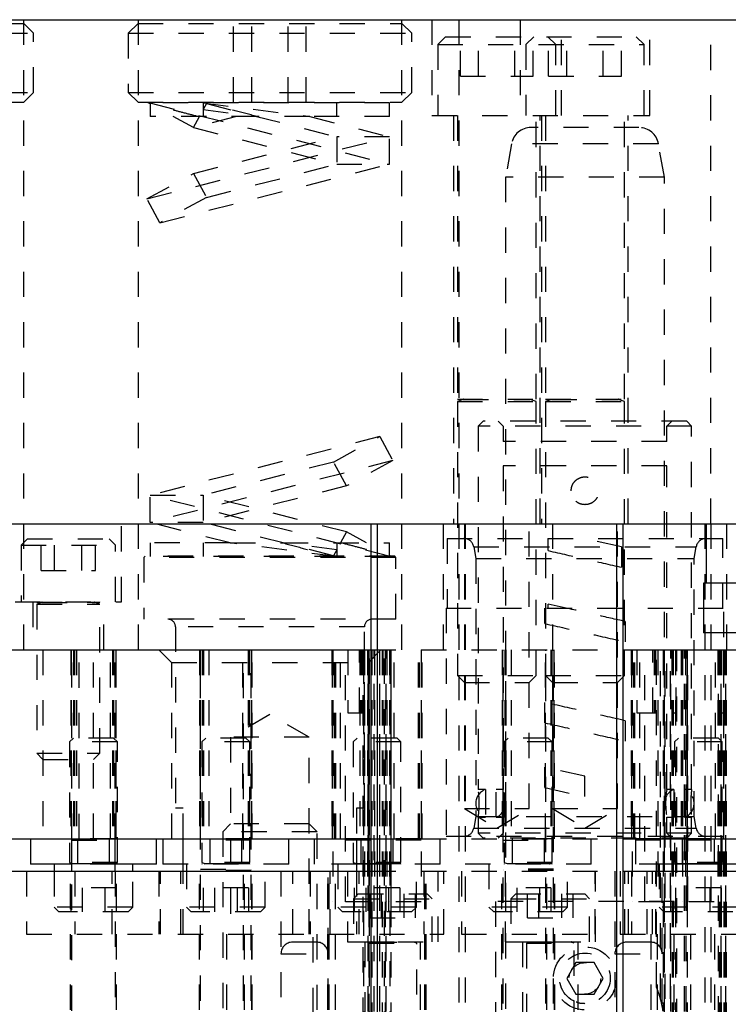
# Model space of a CAD drawing. Header units: inches. Extents: x 1880 to 2363, y -453 to -54.
# Tile 453 of 656: x 1904.18 to 1907, y -148.85 to -144.94. Entities that reach past the tile are written whole.
import ezdxf

# ---------------------------------------------------------------- set-up
doc = ezdxf.new("R2010")
doc.units = ezdxf.units.IN
doc.header["$LTSCALE"] = 0.5
doc.header["$MEASUREMENT"] = 0
doc.linetypes.add('HIDDEN', pattern=[0.225, 0.15, -0.075])
doc.layers.add('SID-M-H', color=4, linetype='HIDDEN')
doc.layers.add('SID-M-S', color=105, linetype='Continuous')

msp = doc.modelspace()

# ---------------------------------------------------------------- linework, layer by layer
at = {"layer": 'SID-M-H'}
for p, q in [((1903.15422, -144.9582), (1904.20112, -144.9582)), ((1904.20112, -147.4432), (1904.20112, -144.9432)), ((1904.24017, -144.99725), (1904.20112, -144.9582)), ((1904.65422, -144.9582), (1904.61517, -144.99725)), ((1904.65422, -144.9432), (1904.65422, -147.4432)), ((1904.65422, -144.9582), (1905.70112, -144.9582)), ((1905.03333, -145.2707), (1905.03333, -144.9582)), ((1905.1055, -145.2707), (1905.1055, -144.9582)), ((1905.24983, -145.2707), (1905.24983, -144.9582)), ((1905.322, -145.2707), (1905.322, -144.9582)), ((1905.70112, -147.4432), (1905.70112, -144.9432)), ((1905.74017, -144.99725), (1905.70112, -144.9582)), ((1905.82017, -144.9432), (1905.82017, -145.3232)), ((1905.92767, -144.9432), (1905.92767, -146.9432)), ((1906.17017, -144.9432), (1906.17017, -145.3232)), ((1906.33517, -145.3232), (1906.33517, -144.9432)), ((1906.68517, -145.3232), (1906.68517, -144.9432)), ((1906.92767, -146.9432), (1906.92767, -144.9432)), ((1903.11517, -144.99725), (1904.24017, -144.99725)), ((1904.24017, -145.23165), (1904.24017, -144.99725)), ((1904.61517, -144.99725), (1905.74017, -144.99725)), ((1904.61517, -144.99725), (1904.61517, -145.23165)), ((1905.74017, -145.23165), (1905.74017, -144.99725)), ((1905.87454, -145.0107), (1905.84329, -145.04195)), ((1905.84329, -145.04195), (1906.66204, -145.04195)), ((1905.84329, -145.04195), (1905.84329, -145.3232)), ((1905.87454, -145.0107), (1906.63079, -145.0107)), ((1905.93333, -145.16695), (1905.93333, -145.0107)), ((1906.0055, -145.16695), (1906.0055, -145.0107)), ((1906.14983, -145.16695), (1906.14983, -145.0107)), ((1906.22454, -145.0107), (1906.19329, -145.04195)), ((1906.19329, -145.04195), (1906.19329, -145.3232)), ((1906.222, -145.16695), (1906.222, -145.0107)), ((1906.31204, -145.04195), (1906.28079, -145.0107)), ((1906.28333, -145.16695), (1906.28333, -145.0107)), ((1906.31204, -145.3232), (1906.31204, -145.04195)), ((1906.3555, -145.16695), (1906.3555, -145.0107)), ((1906.49983, -145.16695), (1906.49983, -145.0107)), ((1906.572, -145.16695), (1906.572, -145.0107)), ((1906.66204, -145.04195), (1906.63079, -145.0107)), ((1906.66204, -145.3232), (1906.66204, -145.04195)), ((1905.93333, -145.16695), (1906.222, -145.16695)), ((1906.28333, -145.16695), (1906.572, -145.16695)), ((1903.11517, -145.23165), (1904.24017, -145.23165)), ((1904.20112, -145.2707), (1904.24017, -145.23165)), ((1904.61517, -145.23165), (1905.74017, -145.23165)), ((1904.61517, -145.23165), (1904.65422, -145.2707)), ((1905.70112, -145.2707), (1905.74017, -145.23165)), ((1903.15422, -145.2707), (1904.20112, -145.2707)), ((1904.65422, -145.2707), (1905.70112, -145.2707)), ((1904.70267, -145.27736), (1904.69506, -145.2732)), ((1904.70124, -145.2732), (1905.65267, -145.5162)), ((1905.65267, -145.2732), (1904.70124, -145.2732)), ((1904.70267, -145.2732), (1904.70267, -145.3272)), ((1904.91267, -145.2732), (1905.33552, -145.3272)), ((1904.91267, -145.2732), (1904.91267, -145.3272)), ((1904.9257, -145.27617), (1904.91267, -145.30002)), ((1904.92028, -145.2732), (1904.9257, -145.27617)), ((1904.9257, -145.27617), (1905.44267, -145.4082)), ((1905.44267, -145.3272), (1905.44267, -145.2732)), ((1905.65267, -145.3272), (1905.65267, -145.2732)), ((1904.91267, -145.30002), (1905.12552, -145.3272)), ((1905.12552, -145.3272), (1904.70267, -145.3272)), ((1904.87391, -145.37094), (1904.79387, -145.3272)), ((1904.87391, -145.37094), (1904.89781, -145.3272)), ((1905.04516, -145.3272), (1904.87391, -145.37094)), ((1905.33552, -145.3272), (1905.65267, -145.4082)), ((1905.65267, -145.3272), (1905.33552, -145.3272)), ((1905.82017, -145.3232), (1906.68517, -145.3232)), ((1905.90567, -145.3232), (1905.90567, -146.9432)), ((1905.92142, -145.3232), (1905.92142, -146.4486)), ((1906.23392, -146.4486), (1906.23392, -145.3232)), ((1906.24967, -146.9432), (1906.24967, -145.3232)), ((1906.25567, -145.3232), (1906.25567, -146.9432)), ((1906.27142, -145.3232), (1906.27142, -146.4486)), ((1906.58392, -146.4486), (1906.58392, -145.3232)), ((1906.59967, -146.9432), (1906.59967, -145.3232)), ((1904.87391, -145.37094), (1905.44267, -145.5162)), ((1906.64185, -145.37092), (1906.21349, -145.37092)), ((1904.68963, -145.65417), (1905.65267, -145.4082)), ((1904.87391, -145.55346), (1905.44267, -145.4082)), ((1905.65267, -145.4082), (1905.44267, -145.4082)), ((1905.44267, -145.4082), (1905.44267, -145.5162)), ((1905.65267, -145.5162), (1905.65267, -145.4082)), ((1906.13594, -145.43599), (1906.11271, -145.56777)), ((1906.71939, -145.43599), (1906.13594, -145.43599)), ((1906.74263, -145.56777), (1906.71939, -145.43599)), ((1904.74142, -145.74894), (1905.65267, -145.5162)), ((1904.9257, -145.64824), (1905.44267, -145.5162)), ((1905.44267, -145.5162), (1905.65267, -145.5162)), ((1904.68963, -145.65417), (1904.87391, -145.55346)), ((1904.87391, -145.55346), (1904.9257, -145.64824)), ((1906.74263, -145.56777), (1906.11271, -145.56777)), ((1906.11271, -145.56777), (1906.11271, -149.07171)), ((1906.74263, -148.1932), (1906.74263, -145.56777)), ((1904.74142, -145.74894), (1904.68963, -145.65417)), ((1904.9257, -145.64824), (1904.74142, -145.74894)), ((1905.92142, -146.4486), (1906.23392, -146.4486)), ((1905.94497, -146.45012), (1905.92142, -146.4587)), ((1905.94497, -146.45012), (1906.20855, -146.45012)), ((1906.23392, -146.4587), (1906.21036, -146.45012)), ((1906.27142, -146.4486), (1906.58392, -146.4486)), ((1906.29497, -146.45012), (1906.27142, -146.4587)), ((1906.29497, -146.45012), (1906.55855, -146.45012)), ((1906.58392, -146.4587), (1906.56036, -146.45012)), ((1905.92142, -146.4587), (1906.23392, -146.4587)), ((1905.92142, -146.4587), (1905.92142, -147.54545)), ((1906.23392, -147.54545), (1906.23392, -146.4587)), ((1906.27142, -146.4587), (1906.58392, -146.4587)), ((1906.27142, -146.4587), (1906.27142, -147.54545)), ((1906.58392, -147.54545), (1906.58392, -146.4587)), ((1906.02412, -146.53667), (1906.00444, -146.55635)), ((1906.85089, -146.55635), (1906.00444, -146.55635)), ((1906.00444, -146.55635), (1906.00444, -147.9973)), ((1906.83121, -146.53667), (1906.02412, -146.53667)), ((1906.08318, -146.53667), (1906.10286, -146.55635)), ((1906.10286, -146.55635), (1906.10286, -146.61738)), ((1906.75247, -146.55635), (1906.77215, -146.53667)), ((1906.75247, -146.61738), (1906.75247, -146.55635)), ((1906.85089, -146.55635), (1906.83121, -146.53667)), ((1906.85089, -147.9973), (1906.85089, -146.55635)), ((1905.61391, -146.59746), (1904.70267, -146.8302)), ((1905.42963, -146.69817), (1905.61391, -146.59746)), ((1905.61391, -146.59746), (1905.6657, -146.69224)), ((1906.75247, -146.61738), (1906.10286, -146.61738)), ((1905.6657, -146.69224), (1904.70267, -146.9382)), ((1905.42963, -146.69817), (1904.91267, -146.8302)), ((1905.48142, -146.79294), (1905.42963, -146.69817)), ((1905.6657, -146.69224), (1905.48142, -146.79294)), ((1906.75247, -146.71383), (1906.10286, -146.71383)), ((1906.10286, -146.71383), (1906.10286, -147.9973)), ((1906.75247, -147.9973), (1906.75247, -146.71383)), ((1905.48142, -146.79294), (1904.91267, -146.9382)), ((1905.65409, -147.0732), (1904.70267, -146.8302)), ((1904.70267, -146.8302), (1904.91267, -146.8302)), ((1904.70267, -146.9382), (1904.70267, -146.8302)), ((1905.48142, -146.97546), (1904.91267, -146.8302)), ((1904.91267, -146.8302), (1904.91267, -146.9382)), ((1904.58867, -147.2532), (1904.58867, -146.9432)), ((1905.01981, -147.0192), (1904.70267, -146.9382)), ((1904.91267, -146.9382), (1904.70267, -146.9382)), ((1905.42963, -147.07024), (1904.91267, -146.9382)), ((1905.86517, -146.9432), (1905.86517, -147.4432)), ((1905.92767, -146.9432), (1905.92767, -149.4532)), ((1905.94917, -146.9432), (1905.94917, -148.0732)), ((1905.95267, -146.9432), (1905.95267, -149.4532)), ((1906.20617, -148.0732), (1906.20617, -146.9432)), ((1906.29917, -146.9432), (1906.29917, -148.0732)), ((1906.55617, -148.0732), (1906.55617, -146.9432)), ((1906.90267, -146.9432), (1906.90267, -149.4532)), ((1906.92767, -146.9432), (1906.92767, -149.4532)), ((1906.99017, -147.4432), (1906.99017, -146.9432)), ((1905.48142, -146.97546), (1905.45752, -147.0192)), ((1905.56146, -147.0192), (1905.48142, -146.97546)), ((1904.21517, -147.0032), (1904.19017, -147.0282)), ((1904.19017, -147.0282), (1904.56517, -147.0282)), ((1904.19017, -147.0282), (1904.19017, -147.2532)), ((1904.21517, -147.0032), (1904.54017, -147.0032)), ((1904.26941, -147.1282), (1904.26941, -147.0032)), ((1904.32354, -147.1282), (1904.32354, -147.0032)), ((1904.43179, -147.1282), (1904.43179, -147.0032)), ((1904.48592, -147.1282), (1904.48592, -147.0032)), ((1904.56517, -147.0282), (1904.54017, -147.0032)), ((1904.56517, -147.2532), (1904.56517, -147.0282)), ((1905.01981, -147.0192), (1904.70267, -147.0192)), ((1904.70267, -147.0192), (1904.70267, -147.0732)), ((1904.91267, -147.0192), (1904.91267, -147.0732)), ((1905.44267, -147.0732), (1905.01981, -147.0192)), ((1905.22981, -147.0192), (1905.65267, -147.0192)), ((1905.44267, -147.04638), (1905.22981, -147.0192)), ((1905.44267, -147.0192), (1905.44267, -147.0732)), ((1905.65267, -147.0732), (1905.65267, -147.0192)), ((1905.88042, -147.0021), (1906.97491, -147.0021)), ((1905.88042, -147.0021), (1905.88042, -147.27769)), ((1905.98645, -147.03463), (1906.86711, -147.03463)), ((1905.98645, -147.03463), (1905.9946, -147.08084)), ((1906.28221, -147.0498), (1906.28221, -147.0021)), ((1906.57312, -147.03515), (1906.42767, -147.0021)), ((1906.57312, -147.03515), (1906.57312, -147.11589)), ((1906.86074, -147.08084), (1906.86888, -147.03463)), ((1906.97491, -147.27769), (1906.97491, -147.0021)), ((1904.68267, -147.07171), (1904.67767, -147.07671)), ((1905.67767, -147.07671), (1904.67767, -147.07671)), ((1904.67767, -147.07671), (1904.67767, -147.32171)), ((1905.67267, -147.07171), (1904.68267, -147.07171)), ((1905.65409, -147.0732), (1904.70267, -147.0732)), ((1905.44267, -147.04638), (1905.42963, -147.07024)), ((1905.42963, -147.07024), (1905.43506, -147.0732)), ((1905.66028, -147.0732), (1905.65267, -147.06904)), ((1905.67767, -147.07671), (1905.67267, -147.07171)), ((1905.67767, -147.32171), (1905.67767, -147.07671)), ((1905.9946, -147.08084), (1906.86074, -147.08084)), ((1905.9946, -147.08084), (1905.9946, -148.10446)), ((1906.86074, -148.10446), (1906.86074, -147.08084)), ((1904.26941, -147.1282), (1904.48592, -147.1282)), ((1904.16667, -147.2532), (1904.58867, -147.2532)), ((1904.23717, -147.2532), (1904.23717, -147.4432)), ((1904.25267, -147.2532), (1904.25267, -147.2536)), ((1904.25267, -147.2536), (1904.50267, -147.2536)), ((1904.27297, -147.25512), (1904.25267, -147.26251)), ((1904.25267, -147.26251), (1904.50267, -147.26251)), ((1904.25267, -147.26251), (1904.25267, -147.8537)), ((1904.27297, -147.25512), (1904.48058, -147.25512)), ((1904.50267, -147.26251), (1904.48236, -147.25512)), ((1904.50267, -147.2536), (1904.50267, -147.2532)), ((1904.50267, -147.8537), (1904.50267, -147.26251)), ((1904.51817, -147.4432), (1904.51817, -147.2532)), ((1906.28221, -147.27769), (1906.28221, -147.26152)), ((1906.3534, -147.27769), (1906.28221, -147.26152)), ((1905.87649, -147.27769), (1906.97885, -147.27769)), ((1905.87649, -147.27769), (1905.87649, -148.1932)), ((1906.26804, -147.33904), (1906.26804, -147.27769)), ((1906.97885, -148.1932), (1906.97885, -147.27769)), ((1905.67767, -147.32171), (1904.67767, -147.32171)), ((1905.55267, -147.35171), (1904.80267, -147.35171)), ((1904.80267, -147.35171), (1904.80267, -148.07171)), ((1905.55267, -148.07171), (1905.55267, -147.35171)), ((1906.5873, -147.33083), (1906.5873, -147.41158)), ((1904.27717, -147.4432), (1904.27717, -148.1932)), ((1904.38729, -147.4432), (1904.38729, -148.1932)), ((1904.38923, -147.4432), (1904.38923, -148.1932)), ((1904.39117, -148.1932), (1904.39117, -147.4432)), ((1904.3977, -147.4432), (1904.3977, -148.1932)), ((1904.40117, -147.4432), (1904.40117, -148.1932)), ((1904.40212, -147.4432), (1904.40212, -148.1932)), ((1904.40967, -147.4432), (1904.40967, -148.1932)), ((1904.42117, -148.1937), (1904.42117, -147.4432)), ((1904.47817, -148.1932), (1904.47817, -147.4432)), ((1904.54567, -148.1932), (1904.54567, -147.4432)), ((1904.55321, -147.4432), (1904.55321, -148.1932)), ((1904.55763, -147.4432), (1904.55763, -148.1932)), ((1904.56417, -148.1932), (1904.56417, -147.4432)), ((1904.56611, -147.4432), (1904.56611, -148.1932)), ((1904.56804, -148.1932), (1904.56804, -147.4432)), ((1904.73704, -147.4432), (1904.78704, -147.4932)), ((1904.89879, -147.4432), (1904.89879, -148.1932)), ((1904.90073, -147.4432), (1904.90073, -148.1932)), ((1904.90267, -149.43545), (1904.90267, -147.4432)), ((1904.9092, -147.4432), (1904.9092, -148.1932)), ((1904.91362, -147.4432), (1904.91362, -148.1932)), ((1904.93467, -147.4432), (1904.93467, -148.1932)), ((1905.07067, -148.1932), (1905.07067, -147.4432)), ((1905.07267, -149.43545), (1905.07267, -147.4432)), ((1905.09171, -147.4432), (1905.09171, -148.1932)), ((1905.09267, -147.4432), (1905.09267, -148.1932)), ((1905.09613, -147.4432), (1905.09613, -148.1932)), ((1905.10267, -149.43545), (1905.10267, -147.4432)), ((1905.10461, -147.4432), (1905.10461, -148.1932)), ((1905.10654, -148.1932), (1905.10654, -147.4432)), ((1905.42379, -147.4432), (1905.42379, -148.1932)), ((1905.42573, -148.1932), (1905.42573, -147.4432)), ((1905.42767, -147.4432), (1905.42767, -148.4432)), ((1905.4342, -148.1932), (1905.4342, -147.4432)), ((1905.43862, -148.1932), (1905.43862, -147.4432)), ((1905.45767, -148.1932), (1905.45767, -147.4432)), ((1905.47767, -148.4432), (1905.47767, -147.4432)), ((1905.48617, -147.4432), (1905.48617, -147.6932)), ((1905.53267, -147.6932), (1905.53267, -147.4432)), ((1905.53467, -147.4432), (1905.53467, -148.1932)), ((1905.53767, -147.4432), (1905.53767, -147.6932)), ((1905.54267, -147.4432), (1905.54267, -147.6932)), ((1905.54667, -147.4432), (1905.54667, -148.4432)), ((1905.54762, -147.4432), (1905.54762, -147.6932)), ((1905.54767, -149.5232), (1905.54767, -147.4432)), ((1905.55067, -150.9782), (1905.55067, -147.4432)), ((1905.55331, -147.4432), (1905.55331, -148.4432)), ((1905.56427, -147.4432), (1905.56427, -148.4432)), ((1905.56692, -150.4782), (1905.56692, -147.4432)), ((1905.56829, -147.4932), (1905.61829, -147.4432)), ((1905.56985, -147.4432), (1905.56985, -149.50891)), ((1905.57042, -147.4432), (1905.57042, -148.4432)), ((1905.57092, -148.4432), (1905.57092, -147.4432)), ((1905.57267, -150.9782), (1905.57267, -147.4432)), ((1905.57767, -147.4432), (1906.57767, -147.4432)), ((1905.57981, -147.4432), (1905.57981, -148.4432)), ((1905.58198, -147.4432), (1905.58198, -148.4432)), ((1905.58216, -147.4432), (1905.58216, -149.5232)), ((1905.59192, -150.4782), (1905.59192, -147.4432)), ((1905.59273, -147.4432), (1905.59273, -148.4432)), ((1905.61261, -147.4432), (1905.61261, -148.4432)), ((1905.61341, -150.4782), (1905.61341, -147.4432)), ((1905.62318, -147.4432), (1905.62318, -149.5232)), ((1905.62335, -147.4432), (1905.62335, -148.4432)), ((1905.62552, -147.4432), (1905.62552, -148.4432)), ((1905.63267, -150.9782), (1905.63267, -147.4432)), ((1905.63441, -147.4432), (1905.63441, -148.4432)), ((1905.63491, -147.4432), (1905.63491, -148.4432)), ((1905.63548, -147.4432), (1905.63548, -149.50891)), ((1905.63841, -150.4782), (1905.63841, -147.4432)), ((1905.64106, -147.4432), (1905.64106, -148.4432)), ((1905.65202, -147.4432), (1905.65202, -148.4432)), ((1905.65467, -150.9782), (1905.65467, -147.4432)), ((1905.65767, -147.4432), (1905.65767, -149.5232)), ((1905.65867, -148.4432), (1905.65867, -147.4432)), ((1905.67067, -148.1932), (1905.67067, -147.4432)), ((1905.76671, -148.1932), (1905.76671, -147.4432)), ((1905.77113, -148.1932), (1905.77113, -147.4432)), ((1905.77767, -147.4432), (1905.77767, -148.4432)), ((1905.77961, -148.1932), (1905.77961, -147.4432)), ((1905.78154, -148.1932), (1905.78154, -147.4432)), ((1906.09879, -147.4432), (1906.09879, -148.1932)), ((1906.10073, -147.4432), (1906.10073, -148.1932)), ((1906.10267, -149.44671), (1906.10267, -147.4432)), ((1906.1092, -147.4432), (1906.1092, -148.1932)), ((1906.11362, -147.4432), (1906.11362, -148.1932)), ((1906.13467, -147.4432), (1906.13467, -148.1932)), ((1906.27067, -148.1932), (1906.27067, -147.4432)), ((1906.27267, -149.44671), (1906.27267, -147.4432)), ((1906.29171, -147.4432), (1906.29171, -148.1932)), ((1906.29267, -147.4432), (1906.29267, -148.1932)), ((1906.29613, -147.4432), (1906.29613, -148.1932)), ((1906.30267, -149.44671), (1906.30267, -147.4432)), ((1906.30461, -147.4432), (1906.30461, -148.1932)), ((1906.30654, -148.1932), (1906.30654, -147.4432)), ((1906.61129, -147.4432), (1906.61129, -148.1932)), ((1906.61323, -148.1932), (1906.61323, -147.4432)), ((1906.61517, -147.4432), (1906.61517, -148.4432)), ((1906.6217, -148.1932), (1906.6217, -147.4432)), ((1906.62612, -148.1932), (1906.62612, -147.4432)), ((1906.63408, -147.4432), (1906.63408, -147.6932)), ((1906.64517, -148.1932), (1906.64517, -147.4432)), ((1906.66517, -148.4432), (1906.66517, -147.4432)), ((1906.69708, -147.6932), (1906.69708, -147.4432)), ((1906.70208, -147.4432), (1906.70208, -147.6932)), ((1906.70708, -147.4432), (1906.70708, -147.6932)), ((1906.71208, -148.78248), (1906.71208, -147.4432)), ((1906.71708, -147.4432), (1906.71708, -148.4432)), ((1906.72708, -148.82745), (1906.72708, -147.4432)), ((1906.73767, -147.4432), (1906.73767, -148.87725)), ((1906.74267, -149.5232), (1906.74267, -147.4432)), ((1906.74567, -153.2282), (1906.74567, -147.4432)), ((1906.76767, -153.2282), (1906.76767, -147.4432)), ((1906.76814, -150.4782), (1906.76814, -147.4432)), ((1906.77208, -147.4432), (1906.77208, -148.4432)), ((1906.77314, -147.4432), (1906.77314, -149.51373)), ((1906.77561, -147.4432), (1906.77561, -149.51405)), ((1906.77708, -147.4432), (1906.77708, -149.5232)), ((1906.78704, -147.4432), (1906.78704, -149.51898)), ((1906.79008, -147.6932), (1906.79008, -147.4432)), ((1906.79192, -149.7282), (1906.79192, -147.4432)), ((1906.80967, -147.4432), (1906.80967, -148.1932)), ((1906.81436, -147.4432), (1906.81436, -148.4432)), ((1906.82267, -150.4782), (1906.82267, -147.4432)), ((1906.82702, -147.4432), (1906.82702, -148.4432)), ((1906.82967, -150.4782), (1906.82967, -147.4432)), ((1906.83267, -147.4432), (1906.83267, -149.51809)), ((1906.83367, -148.4432), (1906.83367, -147.4432)), ((1906.83567, -148.4432), (1906.83567, -147.4432)), ((1906.94567, -148.1932), (1906.94567, -147.4432)), ((1906.95467, -147.4432), (1906.95467, -148.4432)), ((1906.95667, -147.4432), (1906.95667, -148.4432)), ((1906.95767, -149.51788), (1906.95767, -147.4432)), ((1906.9604, -147.4432), (1906.9604, -149.51827)), ((1906.96304, -147.4432), (1906.96304, -148.4432)), ((1906.96385, -147.4432), (1906.96385, -149.51831)), ((1906.96526, -147.4432), (1906.96526, -147.6932)), ((1906.96767, -150.4782), (1906.96767, -147.4432)), ((1906.96829, -147.4432), (1906.96829, -149.51881)), ((1906.97597, -147.4432), (1906.97597, -148.4432)), ((1906.97826, -147.4432), (1906.97826, -149.5232)), ((1906.97972, -147.4432), (1906.97972, -149.5141)), ((1906.98219, -147.4432), (1906.98219, -149.51378)), ((1906.98326, -147.4432), (1906.98326, -148.4432)), ((1906.98719, -150.4782), (1906.98719, -147.4432)), ((1906.98767, -147.4432), (1906.98767, -153.2282)), ((1904.78704, -147.4932), (1905.56829, -147.4932)), ((1904.78704, -147.4932), (1904.78704, -148.1932)), ((1905.56829, -148.1932), (1905.56829, -147.4932)), ((1905.92142, -147.54545), (1906.23392, -147.54545)), ((1905.92142, -147.54545), (1905.94917, -147.5732)), ((1906.20617, -147.5732), (1906.23392, -147.54545)), ((1906.27142, -147.54545), (1906.58392, -147.54545)), ((1906.27142, -147.54545), (1906.29917, -147.5732)), ((1906.55617, -147.5732), (1906.58392, -147.54545)), ((1905.94917, -147.5732), (1906.20617, -147.5732)), ((1906.29917, -147.5732), (1906.55617, -147.5732)), ((1906.26804, -147.73274), (1906.26804, -147.652)), ((1905.17767, -147.70024), (1905.02142, -147.79046)), ((1905.33392, -147.79046), (1905.17767, -147.70024)), ((1905.48617, -147.6932), (1905.54767, -147.6932)), ((1906.63408, -147.6932), (1906.71208, -147.6932)), ((1906.77708, -147.6932), (1906.79008, -147.6932)), ((1906.96526, -147.6932), (1906.97826, -147.6932)), ((1906.5873, -147.72453), (1906.5873, -147.80528)), ((1904.39817, -147.7932), (1904.38267, -147.8087)), ((1904.57267, -147.8087), (1904.38267, -147.8087)), ((1904.38267, -147.8087), (1904.38267, -148.28717)), ((1904.55717, -147.7932), (1904.39817, -147.7932)), ((1904.57267, -147.8087), (1904.55717, -147.7932)), ((1904.57267, -148.28717), (1904.57267, -147.8087)), ((1904.92317, -147.7932), (1904.90767, -147.8087)), ((1905.09767, -147.8087), (1904.90767, -147.8087)), ((1904.90767, -147.8087), (1904.90767, -148.28717)), ((1905.08217, -147.7932), (1904.92317, -147.7932)), ((1905.33392, -147.79046), (1905.02142, -147.79046)), ((1905.02142, -147.79046), (1905.02142, -148.57171)), ((1905.09767, -147.8087), (1905.08217, -147.7932)), ((1905.09767, -148.28717), (1905.09767, -147.8087)), ((1905.33392, -148.57171), (1905.33392, -147.79046)), ((1905.52317, -147.7932), (1905.50767, -147.8087)), ((1905.69767, -147.8087), (1905.50767, -147.8087)), ((1905.50767, -147.8087), (1905.50767, -148.28717)), ((1905.68217, -147.7932), (1905.52317, -147.7932)), ((1905.69767, -147.8087), (1905.68217, -147.7932)), ((1905.69767, -148.28717), (1905.69767, -147.8087)), ((1906.12317, -147.7932), (1906.10767, -147.8087)), ((1906.29767, -147.8087), (1906.10767, -147.8087)), ((1906.10767, -147.8087), (1906.10767, -148.28717)), ((1906.28217, -147.7932), (1906.12317, -147.7932)), ((1906.29767, -147.8087), (1906.28217, -147.7932)), ((1906.29767, -148.28717), (1906.29767, -147.8087)), ((1906.79817, -147.7932), (1906.78267, -147.8087)), ((1906.97267, -147.8087), (1906.78267, -147.8087)), ((1906.78267, -147.8087), (1906.78267, -148.28717)), ((1906.95717, -147.7932), (1906.79817, -147.7932)), ((1906.97267, -147.8087), (1906.95717, -147.7932)), ((1906.97267, -148.28717), (1906.97267, -147.8087)), ((1904.25267, -147.8537), (1904.50267, -147.8537)), ((1904.25267, -147.8537), (1904.27717, -147.8782)), ((1904.47817, -147.8782), (1904.50267, -147.8537)), ((1904.27717, -147.8782), (1904.47817, -147.8782)), ((1906.26804, -147.98945), (1906.26804, -147.90871)), ((1906.42767, -147.94497), (1906.26804, -147.90871)), ((1906.42767, -148.02572), (1906.42767, -147.94497)), ((1906.03245, -147.9973), (1906.0042, -147.9973)), ((1906.03245, -147.9973), (1906.03245, -148.10753)), ((1906.10287, -147.9973), (1906.07485, -147.9973)), ((1906.26804, -147.98945), (1906.42767, -148.02572)), ((1906.78048, -147.9973), (1906.75247, -147.9973)), ((1906.78048, -147.9973), (1906.78048, -148.10753)), ((1906.82288, -148.10753), (1906.82288, -147.9973)), ((1906.85114, -147.9973), (1906.82288, -147.9973)), ((1904.83392, -148.07171), (1904.80267, -148.07171)), ((1904.83392, -148.1932), (1904.83392, -148.07171)), ((1905.55267, -148.07171), (1905.52142, -148.07171)), ((1905.52142, -148.07171), (1905.52142, -148.1932)), ((1905.94917, -148.0732), (1906.20617, -148.0732)), ((1905.94917, -148.0732), (1906.07767, -148.15041)), ((1906.07767, -148.15041), (1906.20617, -148.0732)), ((1906.29917, -148.0732), (1906.55617, -148.0732)), ((1906.29917, -148.0732), (1906.42767, -148.15041)), ((1906.42767, -148.15041), (1906.55617, -148.0732)), ((1905.02142, -148.13371), (1904.99017, -148.16496)), ((1905.33392, -148.13371), (1905.02142, -148.13371)), ((1905.36517, -148.16496), (1905.33392, -148.13371)), ((1905.9946, -148.10446), (1905.98645, -148.15067)), ((1905.9946, -148.10446), (1906.86074, -148.10446)), ((1906.0042, -148.10753), (1906.03245, -148.10753)), ((1906.00444, -148.10753), (1906.00444, -148.17052)), ((1906.07485, -148.10753), (1906.10286, -148.10753)), ((1906.10286, -148.10753), (1906.10286, -148.17052)), ((1906.75247, -148.17052), (1906.75247, -148.10753)), ((1906.75247, -148.10753), (1906.78048, -148.10753)), ((1906.82288, -148.10753), (1906.85114, -148.10753)), ((1906.85089, -148.17052), (1906.85089, -148.10753)), ((1906.86888, -148.15067), (1906.86074, -148.10446)), ((1905.36517, -148.16496), (1904.99017, -148.16496)), ((1904.99017, -148.16496), (1904.99017, -148.87194)), ((1905.36517, -148.87194), (1905.36517, -148.16496)), ((1905.98645, -148.15067), (1906.86711, -148.15067)), ((1906.85089, -148.17052), (1906.00444, -148.17052)), ((1906.00444, -148.17052), (1906.02412, -148.19021)), ((1906.10286, -148.17052), (1906.08318, -148.19021)), ((1906.77215, -148.19021), (1906.75247, -148.17052)), ((1906.83121, -148.19021), (1906.85089, -148.17052)), ((1904.56417, -148.1937), (1904.39117, -148.1937)), ((1904.39117, -148.1987), (1904.56417, -148.1987)), ((1904.41369, -148.1932), (1904.41369, -148.2932)), ((1904.54164, -148.2932), (1904.54164, -148.1932)), ((1905.10267, -148.1937), (1904.90267, -148.1937)), ((1905.10267, -148.1987), (1904.90267, -148.1987)), ((1904.93869, -148.1932), (1904.93869, -148.2932)), ((1905.06664, -148.2932), (1905.06664, -148.1932)), ((1905.25267, -148.2932), (1905.25267, -148.1932)), ((1905.35267, -148.1932), (1905.35267, -148.2932)), ((1905.77767, -148.1937), (1905.42767, -148.1937)), ((1905.77767, -148.1987), (1905.42767, -148.1987)), ((1905.53869, -148.1932), (1905.53869, -148.2932)), ((1905.57767, -148.1932), (1906.57767, -148.1932)), ((1905.66664, -148.2932), (1905.66664, -148.1932)), ((1905.85267, -148.2932), (1905.85267, -148.1932)), ((1905.87649, -148.1832), (1906.97885, -148.1832)), ((1906.83121, -148.19021), (1906.02412, -148.19021)), ((1906.30267, -148.1937), (1906.10267, -148.1937)), ((1906.10267, -148.1987), (1906.30267, -148.1987)), ((1906.13869, -148.1932), (1906.13869, -148.2932)), ((1906.26664, -148.2932), (1906.26664, -148.1932)), ((1906.45267, -148.2932), (1906.45267, -148.1932)), ((1907.12767, -148.1937), (1906.61517, -148.1937)), ((1907.12767, -148.1987), (1906.61517, -148.1987)), ((1906.62767, -148.1932), (1906.62767, -148.2932)), ((1906.81369, -148.1932), (1906.81369, -148.2932)), ((1906.94164, -148.2932), (1906.94164, -148.1932)), ((1904.57267, -148.28717), (1904.38267, -148.28717)), ((1904.38267, -148.28717), (1904.39397, -148.29128)), ((1904.56136, -148.29128), (1904.57267, -148.28717)), ((1905.09767, -148.28717), (1904.90767, -148.28717)), ((1904.90767, -148.28717), (1904.91897, -148.29128)), ((1905.08636, -148.29128), (1905.09767, -148.28717)), ((1905.69767, -148.28717), (1905.50767, -148.28717)), ((1905.50767, -148.28717), (1905.51897, -148.29128)), ((1905.68636, -148.29128), (1905.69767, -148.28717)), ((1906.29767, -148.28717), (1906.10767, -148.28717)), ((1906.10767, -148.28717), (1906.11897, -148.29128)), ((1906.28636, -148.29128), (1906.29767, -148.28717)), ((1906.97267, -148.28717), (1906.78267, -148.28717)), ((1906.78267, -148.28717), (1906.79397, -148.29128)), ((1906.96136, -148.29128), (1906.97267, -148.28717)), ((1904.21217, -148.32171), (1904.21217, -148.57171)), ((1904.32167, -148.32171), (1904.32167, -148.4642)), ((1904.57267, -148.29281), (1904.38267, -148.29281)), ((1904.38267, -148.29281), (1904.38267, -148.2932)), ((1904.38617, -149.07171), (1904.38617, -148.32171)), ((1904.56417, -148.2932), (1904.39117, -148.2932)), ((1904.39117, -149.47495), (1904.39117, -148.32171)), ((1904.39397, -148.29128), (1904.56136, -148.29128)), ((1904.40374, -148.32171), (1904.40374, -148.57171)), ((1904.55159, -148.57171), (1904.55159, -148.32171)), ((1904.56417, -148.32171), (1904.56417, -149.47495)), ((1904.56917, -149.07171), (1904.56917, -148.32171)), ((1904.57267, -148.2932), (1904.57267, -148.29281)), ((1904.63367, -148.4642), (1904.63367, -148.32171)), ((1904.73717, -148.32171), (1904.73717, -148.57171)), ((1904.74317, -148.57171), (1904.74317, -148.32171)), ((1904.82417, -148.57171), (1904.82417, -148.32171)), ((1905.25267, -148.2932), (1904.83392, -148.2932)), ((1904.83392, -148.57171), (1904.83392, -148.32171)), ((1904.84667, -148.2932), (1904.84667, -148.4642)), ((1904.89767, -149.07171), (1904.89767, -148.32171)), ((1904.90267, -148.3137), (1905.10267, -148.3137)), ((1905.10267, -148.3187), (1904.90267, -148.3187)), ((1905.09767, -148.29281), (1904.90767, -148.29281)), ((1904.90767, -148.29281), (1904.90767, -148.2932)), ((1904.91897, -148.29128), (1905.08636, -148.29128)), ((1905.0762, -149.07171), (1905.0762, -148.32171)), ((1905.09767, -148.2932), (1905.09767, -148.29281)), ((1905.1062, -149.07171), (1905.1062, -148.32171)), ((1905.10767, -149.07171), (1905.10767, -148.32171)), ((1905.15867, -148.4642), (1905.15867, -148.2932)), ((1905.22142, -148.32171), (1905.22142, -149.44671)), ((1905.26817, -148.57171), (1905.26817, -148.32171)), ((1905.33717, -148.32171), (1905.33717, -148.57171)), ((1905.52142, -148.2932), (1905.35267, -148.2932)), ((1905.40767, -149.07171), (1905.40767, -148.32171)), ((1905.40892, -149.44671), (1905.40892, -148.32171)), ((1905.41267, -149.07171), (1905.41267, -148.32171)), ((1905.41722, -148.57171), (1905.41722, -148.32171)), ((1905.43767, -149.07171), (1905.43767, -148.32171)), ((1905.44667, -148.2932), (1905.44667, -148.4642)), ((1905.48567, -148.32171), (1905.48567, -148.60171)), ((1905.69767, -148.29281), (1905.50767, -148.29281)), ((1905.50767, -148.29281), (1905.50767, -148.2932)), ((1905.51897, -148.29128), (1905.68636, -148.29128)), ((1905.52142, -148.32171), (1905.52142, -148.57171)), ((1905.53117, -148.57171), (1905.53117, -148.32171)), ((1905.57767, -148.32171), (1906.57767, -148.32171)), ((1905.85267, -148.2932), (1905.58198, -148.2932)), ((1905.69767, -148.2932), (1905.69767, -148.29281)), ((1905.75867, -148.4642), (1905.75867, -148.2932)), ((1905.78811, -148.32171), (1905.78811, -148.57171)), ((1905.79267, -149.07171), (1905.79267, -148.32171)), ((1905.79767, -149.07171), (1905.79767, -148.32171)), ((1905.84467, -148.60171), (1905.84467, -148.32171)), ((1905.86817, -148.57171), (1905.86817, -148.32171)), ((1905.93717, -148.32171), (1905.93717, -148.57171)), ((1906.45267, -148.2932), (1905.95267, -148.2932)), ((1906.04667, -148.2932), (1906.04667, -148.4642)), ((1906.09767, -149.07171), (1906.09767, -148.32171)), ((1906.30267, -148.3137), (1906.10267, -148.3137)), ((1906.30267, -148.3187), (1906.10267, -148.3187)), ((1906.29767, -148.29281), (1906.10767, -148.29281)), ((1906.10767, -148.29281), (1906.10767, -148.2932)), ((1906.11067, -148.32171), (1906.11067, -148.60171)), ((1906.11897, -148.29128), (1906.28636, -148.29128)), ((1906.2762, -149.07171), (1906.2762, -148.32171)), ((1906.29767, -148.2932), (1906.29767, -148.29281)), ((1906.3062, -149.07171), (1906.3062, -148.32171)), ((1906.30767, -149.07171), (1906.30767, -148.32171)), ((1906.35867, -148.4642), (1906.35867, -148.2932)), ((1906.46817, -148.57171), (1906.46817, -148.32171)), ((1906.46967, -148.60171), (1906.46967, -148.32171)), ((1906.54642, -148.32171), (1906.54642, -149.44671)), ((1906.56767, -148.32171), (1906.56767, -148.57171)), ((1906.58572, -148.57171), (1906.58572, -148.32171)), ((1906.60017, -148.57171), (1906.60017, -148.32171)), ((1906.61217, -148.32171), (1906.61217, -148.57171)), ((1906.74267, -148.2932), (1906.62767, -148.2932)), ((1906.67411, -148.57171), (1906.67411, -148.32171)), ((1906.69538, -148.57171), (1906.69538, -148.32171)), ((1906.70926, -148.57171), (1906.70926, -148.32171)), ((1906.72167, -148.2932), (1906.72167, -148.4642)), ((1906.73392, -149.44671), (1906.73392, -148.32171)), ((1906.74263, -149.07171), (1906.74263, -148.32171)), ((1906.97267, -148.29281), (1906.78267, -148.29281)), ((1906.78267, -148.29281), (1906.78267, -148.2932)), ((1906.79397, -148.29128), (1906.96136, -148.29128)), ((1906.97267, -148.2932), (1906.97267, -148.29281)), ((1904.56788, -148.3882), (1904.38746, -148.3882)), ((1904.38746, -148.3882), (1904.38746, -148.4832)), ((1904.43256, -148.3882), (1904.43256, -148.4832)), ((1904.52277, -148.3882), (1904.52277, -148.4832)), ((1904.56788, -148.3882), (1904.56788, -148.4832)), ((1905.09288, -148.3882), (1904.91246, -148.3882)), ((1904.91246, -148.3882), (1904.91246, -148.4832)), ((1904.95756, -148.3882), (1904.95756, -148.4832)), ((1905.04777, -148.3882), (1905.04777, -148.4832)), ((1905.09288, -148.3882), (1905.09288, -148.4832)), ((1905.69288, -148.3882), (1905.51246, -148.3882)), ((1905.51246, -148.3882), (1905.51246, -148.4832)), ((1905.55756, -148.3882), (1905.55756, -148.4832)), ((1905.64777, -148.3882), (1905.64777, -148.4832)), ((1905.69288, -148.3882), (1905.69288, -148.4832)), ((1906.29288, -148.3882), (1906.11246, -148.3882)), ((1906.11246, -148.3882), (1906.11246, -148.4832)), ((1906.15756, -148.3882), (1906.15756, -148.4832)), ((1906.24777, -148.3882), (1906.24777, -148.4832)), ((1906.29288, -148.3882), (1906.29288, -148.4832)), ((1906.96788, -148.3882), (1906.78746, -148.3882)), ((1906.78746, -148.3882), (1906.78746, -148.4832)), ((1906.83256, -148.3882), (1906.83256, -148.4832)), ((1906.92277, -148.3882), (1906.92277, -148.4832)), ((1906.96788, -148.3882), (1906.96788, -148.4832)), ((1905.77767, -148.4432), (1905.42767, -148.4432)), ((1905.52817, -148.41171), (1905.50917, -148.43071)), ((1905.50917, -148.43071), (1905.82117, -148.43071)), ((1905.50917, -148.43071), (1905.50917, -148.60171)), ((1905.52817, -148.41171), (1905.80217, -148.41171)), ((1905.57496, -148.50671), (1905.57496, -148.41171)), ((1905.62006, -148.50671), (1905.62006, -148.41171)), ((1905.71027, -148.50671), (1905.71027, -148.41171)), ((1905.75538, -148.50671), (1905.75538, -148.41171)), ((1905.82117, -148.43071), (1905.80217, -148.41171)), ((1905.82117, -148.60171), (1905.82117, -148.43071)), ((1906.782, -148.44178), (1906.07334, -148.44178)), ((1906.07334, -148.44178), (1906.07334, -149.07171)), ((1906.15317, -148.41171), (1906.13417, -148.43071)), ((1906.13417, -148.43071), (1906.44617, -148.43071)), ((1906.13417, -148.43071), (1906.13417, -148.60171)), ((1906.15317, -148.41171), (1906.42717, -148.41171)), ((1906.19996, -148.50671), (1906.19996, -148.41171)), ((1906.24506, -148.50671), (1906.24506, -148.41171)), ((1906.33527, -148.50671), (1906.33527, -148.41171)), ((1906.38038, -148.50671), (1906.38038, -148.41171)), ((1906.44617, -148.43071), (1906.42717, -148.41171)), ((1906.44617, -148.60171), (1906.44617, -148.43071)), ((1907.14017, -148.4432), (1906.61517, -148.4432)), ((1906.782, -149.07171), (1906.782, -148.44178)), ((1904.63367, -148.4642), (1904.32167, -148.4642)), ((1904.32167, -148.4642), (1904.34067, -148.4832)), ((1904.61467, -148.4832), (1904.34067, -148.4832)), ((1904.61467, -148.4832), (1904.63367, -148.4642)), ((1905.15867, -148.4642), (1904.84667, -148.4642)), ((1904.84667, -148.4642), (1904.86567, -148.4832)), ((1905.13967, -148.4832), (1904.86567, -148.4832)), ((1905.13967, -148.4832), (1905.15867, -148.4642)), ((1905.75867, -148.4642), (1905.44667, -148.4642)), ((1905.44667, -148.4642), (1905.46567, -148.4832)), ((1905.73967, -148.4832), (1905.46567, -148.4832)), ((1905.73967, -148.4832), (1905.75867, -148.4642)), ((1906.35867, -148.4642), (1906.04667, -148.4642)), ((1906.04667, -148.4642), (1906.06567, -148.4832)), ((1906.33967, -148.4832), (1906.06567, -148.4832)), ((1906.33967, -148.4832), (1906.35867, -148.4642)), ((1907.03367, -148.4642), (1906.72167, -148.4642)), ((1906.72167, -148.4642), (1906.74067, -148.4832)), ((1907.01467, -148.4832), (1906.74067, -148.4832)), ((1905.57496, -148.50671), (1905.75538, -148.50671)), ((1906.19996, -148.50671), (1906.38038, -148.50671)), ((1904.21217, -148.57171), (1905.86817, -148.57171)), ((1905.00567, -148.57171), (1905.00567, -148.88371)), ((1905.36292, -148.60296), (1905.26742, -148.60296)), ((1905.34967, -148.88371), (1905.34967, -148.57171)), ((1905.48567, -148.60171), (1905.84467, -148.60171)), ((1905.55467, -148.60171), (1905.55467, -149.07171)), ((1905.57017, -148.60171), (1905.57017, -148.6021)), ((1905.57017, -148.6021), (1905.76017, -148.6021)), ((1905.58147, -148.60363), (1905.57017, -148.60774)), ((1905.58147, -148.60363), (1905.74886, -148.60363)), ((1905.76017, -148.60774), (1905.74886, -148.60363)), ((1905.76017, -148.6021), (1905.76017, -148.60171)), ((1905.77567, -149.07171), (1905.77567, -148.60171)), ((1905.93717, -148.57171), (1906.46817, -148.57171)), ((1906.11067, -148.60171), (1906.46967, -148.60171)), ((1906.17967, -148.60171), (1906.17967, -149.07171)), ((1906.19517, -148.60171), (1906.19517, -148.6021)), ((1906.19517, -148.6021), (1906.38517, -148.6021)), ((1906.20647, -148.60363), (1906.19517, -148.60774)), ((1906.20647, -148.60363), (1906.37386, -148.60363)), ((1906.38517, -148.60774), (1906.37386, -148.60363)), ((1906.38517, -148.6021), (1906.38517, -148.60171)), ((1906.40067, -149.07171), (1906.40067, -148.60171)), ((1906.56767, -148.57171), (1907.18767, -148.57171)), ((1906.68792, -148.60296), (1906.59242, -148.60296)), ((1906.69017, -149.07171), (1906.69017, -148.57171)), ((1906.71517, -149.07171), (1906.71517, -148.57171)), ((1906.84767, -149.07171), (1906.84767, -148.57171)), ((1906.94267, -149.07171), (1906.94267, -148.57171)), ((1905.57017, -148.60774), (1905.76017, -148.60774)), ((1905.57017, -148.60774), (1905.57017, -149.21121)), ((1905.76017, -149.21121), (1905.76017, -148.60774)), ((1906.19517, -148.60774), (1906.38517, -148.60774)), ((1906.19517, -148.60774), (1906.19517, -149.33621)), ((1906.38517, -149.33621), (1906.38517, -148.60774)), ((1905.22142, -148.64896), (1905.40892, -148.64896)), ((1906.54642, -148.64896), (1906.73392, -148.64896)), ((1906.39158, -148.68421), (1906.3555, -148.74671)), ((1906.46375, -148.68421), (1906.39158, -148.68421)), ((1906.49983, -148.74671), (1906.46375, -148.68421)), ((1906.3555, -148.74671), (1906.39158, -148.80921)), ((1906.46375, -148.80921), (1906.49983, -148.74671)), ((1906.39158, -148.80921), (1906.46375, -148.80921))]:
    msp.add_line(p, q, dxfattribs=at)
for radius in [0.125, 0.1005, 0.0625]:
    msp.add_circle((1906.42767, -148.74671), radius, dxfattribs=at)
for centre, radius, start, end in [((1906.21349, -145.44966), 0.07874, 90, 170), ((1906.64185, -145.44966), 0.07874, 10, 90), ((1905.9447, -146.44938), 0.000787, 290, 90), ((1906.21063, -146.44938), 0.000787, 90, 250), ((1906.2947, -146.44938), 0.000787, 290, 90), ((1906.56063, -146.44938), 0.000787, 90, 250), ((1905.94768, -147.04147), 0.03937, 10, 89.99999), ((1906.90766, -147.04147), 0.03937, 90.00001, 170), ((1904.2727, -147.25438), 0.000787, 290, 90), ((1904.48263, -147.25438), 0.000787, 90, 250), ((1904.77267, -147.35171), 0.03, 0, 90), ((1905.58267, -147.35171), 0.03, 90, 180), ((1906.05365, -148.05241), 0.05906, 111.07679, 248.97702), ((1906.05365, -148.05241), 0.05906, 291.06173, 68.97337), ((1905.78047, -148.05241), 0.32707, 350.29778, 9.70005), ((1906.80168, -148.05241), 0.05906, 111.07679, 248.97702), ((1907.07486, -148.05242), 0.32707, 170.29778, 189.70005), ((1906.80168, -148.05241), 0.05906, 291.06173, 68.97337), ((1905.94768, -148.14383), 0.03937, 270, 350), ((1906.90766, -148.14383), 0.03937, 190, 270), ((1904.3937, -148.29202), 0.000787, 270, 70), ((1904.56163, -148.29202), 0.000787, 110, 270), ((1904.9187, -148.29202), 0.000787, 270, 70), ((1905.08663, -148.29202), 0.000787, 110, 270), ((1905.5187, -148.29202), 0.000787, 270, 70), ((1905.68663, -148.29202), 0.000787, 110, 270), ((1906.1187, -148.29202), 0.000787, 270, 70), ((1906.28663, -148.29202), 0.000787, 110, 270), ((1906.7937, -148.29202), 0.000787, 270, 70), ((1906.96163, -148.29202), 0.000787, 110, 270), ((1905.26742, -148.64896), 0.046, 90, 180), ((1905.36292, -148.64896), 0.046, 0, 90), ((1905.5812, -148.60289), 0.000787, 290, 90), ((1905.74913, -148.60289), 0.000787, 90, 250), ((1906.2062, -148.60289), 0.000787, 290, 90), ((1906.37413, -148.60289), 0.000787, 90, 250), ((1906.59242, -148.64896), 0.046, 90, 180), ((1906.68792, -148.64896), 0.046, 0, 90), ((1906.30517, -148.9432), 0.4375, 8.67058, 15.34184)]:
    msp.add_arc(centre, radius, start, end, dxfattribs=at)
for points, knots in [([(1904.89067, -145.3272), (1904.87046, -145.3219), (1904.82945, -145.31116), (1904.77986, -145.29801), (1904.74087, -145.28761), (1904.70987, -145.2793), (1904.70531, -145.27807), (1904.70267, -145.27736)], [0, 0, 0, 0, 0.18252081, 0.37034789, 0.55217756, 0.73962361, 1, 1, 1, 1]), ([(1905.12552, -145.3272), (1905.09621, -145.31936), (1905.03764, -145.30368), (1904.96634, -145.28404), (1904.94026, -145.27676), (1904.92751, -145.2732)], [0, 0, 0, 0, 0.3386652, 0.6766694, 1, 1, 1, 1]), ([(1905.33552, -145.3272), (1905.30079, -145.3272), (1905.22455, -145.3272), (1905.16043, -145.3272), (1905.12552, -145.3272)], [0, 0, 0, 0, 0.4555585, 1, 1, 1, 1]), ([(1906.37255, -146.81226), (1906.37338, -146.81948), (1906.37504, -146.83392), (1906.38778, -146.85224), (1906.40596, -146.86449), (1906.42766, -146.86881), (1906.44931, -146.8645), (1906.46764, -146.85226), (1906.47989, -146.83395), (1906.48422, -146.81229), (1906.47992, -146.79063), (1906.46768, -146.7723), (1906.44937, -146.76004), (1906.42772, -146.7557), (1906.40602, -146.76), (1906.38783, -146.77223), (1906.37505, -146.79055), (1906.37338, -146.80501), (1906.37255, -146.81226)], [0, 0, 0, 0, 0.0624859, 0.124982, 0.1874706, 0.2499489, 0.3124372, 0.3749358, 0.4374251, 0.4999038, 0.5623915, 0.6248896, 0.687378, 0.7498574, 0.812346, 0.8748441, 0.9373156, 1, 1, 1, 1]), ([(1905.01981, -147.0192), (1905.05454, -147.0192), (1905.13079, -147.0192), (1905.1949, -147.0192), (1905.22981, -147.0192)], [0, 0, 0, 0, 0.4555585, 1, 1, 1, 1]), ([(1905.22981, -147.0192), (1905.25912, -147.02705), (1905.31769, -147.04272), (1905.38899, -147.06237), (1905.41507, -147.06964), (1905.42782, -147.0732)], [0, 0, 0, 0, 0.33866524, 0.67666941, 1, 1, 1, 1]), ([(1905.46466, -147.0192), (1905.48487, -147.0245), (1905.52588, -147.03525), (1905.57547, -147.0484), (1905.61446, -147.05879), (1905.64546, -147.0671), (1905.65002, -147.06833), (1905.65267, -147.06904)], [0, 0, 0, 0, 0.1825208, 0.3703479, 0.5521776, 0.7396236, 1, 1, 1, 1]), ([(1906.5873, -147.33083), (1906.54881, -147.32209), (1906.4718, -147.30459), (1906.39288, -147.28666), (1906.3534, -147.27769)], [0, 0, 0, 0, 0.4997229, 1, 1, 1, 1]), ([(1906.00444, -148.10753), (1906.00455, -148.1067), (1906.00478, -148.10504), (1906.00625, -148.0923), (1906.00764, -148.07412), (1906.00824, -148.05241), (1906.00766, -148.03082), (1906.00622, -148.01227), (1906.00491, -148.00084), (1906.00426, -147.9959), (1906.00444, -147.9973), (1906.00444, -147.9973)], [0, 0, 0, 0, 0.1249711, 0.249962, 0.3749385, 0.4998938, 0.6248697, 0.7498661, 0.8748436, 0.9998004, 1, 1, 1, 1]), ([(1906.07485, -148.10753), (1906.07485, -148.1067), (1906.07485, -148.10505), (1906.07485, -148.0923), (1906.07485, -148.07408), (1906.07485, -148.05241), (1906.07485, -148.03075), (1906.07485, -148.01253), (1906.07485, -147.99979), (1906.07485, -147.99813), (1906.07485, -147.99731)], [0, 0, 0, 0, 0.1250405, 0.2500811, 0.3751216, 0.5001622, 0.6252027, 0.7502432, 0.8752838, 1, 1, 1, 1]), ([(1906.85089, -147.9973), (1906.85078, -147.99813), (1906.85056, -147.99979), (1906.84908, -148.01253), (1906.84769, -148.03071), (1906.8471, -148.05242), (1906.84768, -148.07401), (1906.84912, -148.09256), (1906.85042, -148.10399), (1906.85107, -148.10893), (1906.85089, -148.10753), (1906.85089, -148.10753)], [0, 0, 0, 0, 0.1249711, 0.249962, 0.3749385, 0.4998938, 0.6248697, 0.7498661, 0.8748436, 0.9998004, 1, 1, 1, 1]), ([(1906.72708, -148.82745), (1906.72421, -148.81772), (1906.7207, -148.80581), (1906.71586, -148.79238), (1906.71398, -148.78737), (1906.71274, -148.78417), (1906.71217, -148.78272), (1906.7121, -148.78255), (1906.71208, -148.78248)], [0, 0, 0, 0, 0.5736036, 0.7018717, 0.8487827, 0.9053746, 0.9625129, 1, 1, 1, 1]), ([(1906.42767, -148.84721), (1906.41632, -148.84697), (1906.40416, -148.84673), (1906.39395, -148.84113), (1906.39326, -148.84076)], [0, 0, 0, 0, 0.93294717, 1, 1, 1, 1])]:
    msp.add_open_spline(points, degree=3, knots=knots, dxfattribs=at)
for points in [[(1906.28221, -147.0498), (1906.3307, -147.06082), (1906.42767, -147.08285), (1906.52464, -147.10488), (1906.57312, -147.11589)], [(1906.26804, -147.33904), (1906.32125, -147.35113), (1906.42767, -147.37531), (1906.53409, -147.39949), (1906.5873, -147.41158)], [(1906.5873, -147.72453), (1906.53409, -147.71244), (1906.42767, -147.68826), (1906.32125, -147.66409), (1906.26804, -147.652)], [(1906.26804, -147.73274), (1906.32125, -147.74483), (1906.42767, -147.76901), (1906.53409, -147.79319), (1906.5873, -147.80528)]]:
    msp.add_open_spline(points, degree=3, dxfattribs=at)
at = {"layer": 'SID-M-S'}
for p, q in [((1897.67767, -144.9432), (1910.17767, -144.9432)), ((1897.67767, -146.9432), (1910.17767, -146.9432)), ((1905.57767, -146.9432), (1905.57767, -149.4532)), ((1905.60267, -146.9432), (1905.60267, -149.4532)), ((1906.55267, -146.9432), (1906.55267, -149.4532)), ((1906.57767, -146.9432), (1906.57767, -149.4532)), ((1906.90803, -146.9432), (1906.90803, -147.17942)), ((1906.89783, -147.17942), (1906.89783, -147.37627)), ((1909.44895, -147.17942), (1906.89783, -147.17942)), ((1907.54774, -147.37627), (1906.89783, -147.37627)), ((1901.92767, -147.4432), (1905.57767, -147.4432)), ((1906.57767, -147.4432), (1907.54774, -147.4432)), ((1901.92767, -148.1932), (1905.57767, -148.1932)), ((1904.22767, -148.1932), (1904.22767, -148.2932)), ((1904.39117, -148.32171), (1904.39117, -148.1932)), ((1904.56417, -148.32171), (1904.56417, -148.1932)), ((1904.72767, -148.2932), (1904.72767, -148.1932)), ((1904.75267, -148.1932), (1904.75267, -148.2932)), ((1904.83392, -148.32171), (1904.83392, -148.1932)), ((1905.52142, -148.1932), (1905.52142, -148.32171)), ((1906.57767, -148.1932), (1907.54774, -148.1932)), ((1906.74263, -148.32171), (1906.74263, -148.1932)), ((1901.92767, -148.32171), (1905.57767, -148.32171)), ((1904.39117, -148.2932), (1904.22767, -148.2932)), ((1904.32167, -148.2932), (1904.32167, -148.32171)), ((1904.72767, -148.2932), (1904.56417, -148.2932)), ((1904.63367, -148.32171), (1904.63367, -148.2932)), ((1904.83392, -148.2932), (1904.75267, -148.2932)), ((1905.58198, -148.2932), (1905.52142, -148.2932)), ((1906.57767, -148.32171), (1907.54774, -148.32171)), ((1907.12767, -148.2932), (1906.74267, -148.2932))]:
    msp.add_line(p, q, dxfattribs=at)

doc.saveas('drawing.dxf')
